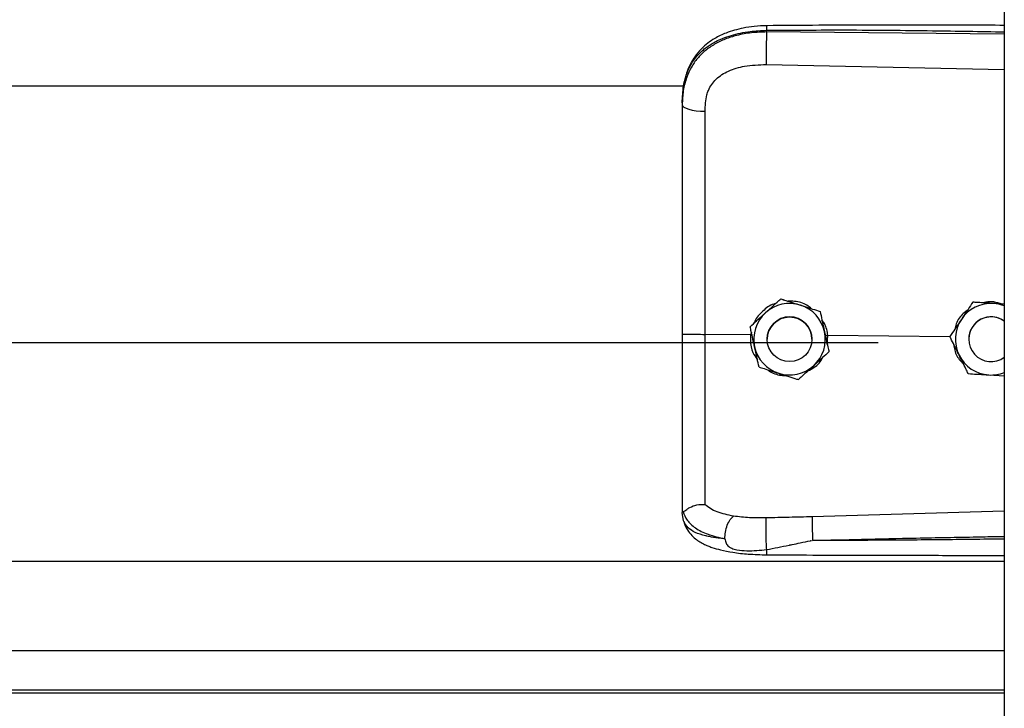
# Model space of a CAD drawing. Header units: inches. Extents: x 170 to 284, y 215 to 248.
# Tile 388 of 656: x 206.297 to 206.533, y 222.547 to 222.712. Entities that reach past the tile are written whole.
import ezdxf

# ---------------------------------------------------------------- set-up
doc = ezdxf.new("R2010")
doc.units = ezdxf.units.IN
doc.header["$LTSCALE"] = 0.25
doc.header["$MEASUREMENT"] = 0
doc.layers.add('RH FRONT OF HOOD', color=7, linetype='Continuous')

msp = doc.modelspace()

# ---------------------------------------------------------------- linework, layer by layer
at = {"layer": 'RH FRONT OF HOOD'}
for p, q in [((206.5326438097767, 224.3332527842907), (206.5326438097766, 220.1328032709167)), ((206.4757965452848, 222.7090803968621), (206.4757965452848, 222.7094917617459)), ((206.5326438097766, 222.7085436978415), (206.4757965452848, 222.7090803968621)), ((206.4757005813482, 222.7012915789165), (206.5326438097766, 222.7000820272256)), ((202.5768719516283, 222.6962164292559), (206.4560926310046, 222.6962164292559)), ((206.4556010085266, 222.6921571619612), (206.4556010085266, 222.69166884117)), ((206.4791715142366, 222.6452252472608), (206.4791715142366, 222.6452235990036)), ((206.5251150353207, 222.6444288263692), (206.5251150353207, 222.6444304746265)), ((206.5261639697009, 222.6443626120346), (206.5251150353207, 222.6444304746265)), ((206.4885896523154, 222.6422245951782), (206.4885896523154, 222.642222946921)), ((206.4718638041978, 222.6385692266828), (206.4718638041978, 222.6385675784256)), ((206.4719722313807, 222.6366339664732), (206.4610586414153, 222.6367384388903)), ((206.4721575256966, 222.6372234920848), (206.4719722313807, 222.6366339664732)), ((206.4719722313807, 222.6366339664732), (206.4719744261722, 222.6366338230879)), ((206.4904099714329, 222.6364573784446), (206.4898619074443, 222.6364033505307)), ((206.4903128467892, 222.634339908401), (206.4904099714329, 222.6364573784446)), ((206.4904099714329, 222.6364573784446), (206.4904116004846, 222.6364574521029)), ((206.5196436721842, 222.6361776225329), (206.4904116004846, 222.6364574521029)), ((206.5196296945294, 222.6362059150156), (206.5196296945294, 222.6362075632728)), ((202.5304915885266, 222.6348239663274), (206.5024760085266, 222.6348239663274)), ((206.4759317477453, 222.6355666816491), (206.4759317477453, 222.6355658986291)), ((206.4866321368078, 222.6355658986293), (206.4866321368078, 222.6355666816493)), ((206.5241434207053, 222.6355666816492), (206.5241434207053, 222.6355658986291)), ((206.4907000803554, 222.6325679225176), (206.4907000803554, 222.6325662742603)), ((206.5289402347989, 222.6270242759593), (206.5326438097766, 222.6267845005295)), ((206.4556010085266, 222.5946157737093), (206.4556010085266, 222.5940869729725)), ((206.4559407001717, 222.5921018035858), (206.4556010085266, 222.5940869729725)), ((206.5326438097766, 222.5944103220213), (206.4867081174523, 222.5930785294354)), ((202.5003237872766, 222.582438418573), (206.5326438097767, 222.582438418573)), ((202.5003237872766, 222.5610594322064), (206.5326438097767, 222.5610594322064)), ((206.5326438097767, 222.5515741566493), (202.5003237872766, 222.5515741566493)), ((202.5003237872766, 222.5509347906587), (206.5326438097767, 222.5509347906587))]:
    msp.add_line(p, q, dxfattribs=at)
at = {"layer": 'RH FRONT OF HOOD', "flags": 128}
msp.add_lwpolyline([(206.4556010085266, 222.69166884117), (206.4557049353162, 222.6913730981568), (206.4560128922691, 222.6910882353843), (206.4565135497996, 222.6908247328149), (206.457188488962, 222.6905922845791), (206.4580128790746, 222.6903994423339), (206.458956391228, 222.6902533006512), (206.4599843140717, 222.6901592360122), (206.4610588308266, 222.6901207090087)], dxfattribs=at)
at = {"layer": 'RH FRONT OF HOOD'}
msp.add_circle((206.4812819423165, 222.6355658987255), 0.005350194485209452, dxfattribs=at)
for centre, radius, start, end in [((206.4812819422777, 222.6355666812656), 0.008560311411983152, 72.32793711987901, 132.3279357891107), ((206.4812819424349, 222.6355666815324), 0.008560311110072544, 12.32793744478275, 72.32793758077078), ((206.5294936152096, 222.6355666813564), 0.00856031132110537, 86.29353550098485, 146.293534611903), ((206.5294936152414, 222.6355666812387), 0.008560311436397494, 68.40767565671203, 86.29353576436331), ((206.4812819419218, 222.6355666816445), 0.008560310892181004, 132.3279357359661, 192.3279369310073), ((206.4812819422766, 222.6355666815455), 0.005350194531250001, 1.1120513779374e-06, 179.9999988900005), ((206.5294936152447, 222.6355666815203), 0.005350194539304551, 53.92810144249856, 179.9999986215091), ((206.5294936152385, 222.6355658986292), 0.005350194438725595, 53.92810057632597, 306.071899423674), ((206.5294936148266, 222.6355666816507), 0.008560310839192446, 146.2935348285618, 206.2935362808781), ((206.4812819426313, 222.6355666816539), 0.008560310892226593, 312.3279357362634, 12.32793693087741), ((206.4812819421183, 222.6355666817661), 0.008560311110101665, 192.3279374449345, 252.3279375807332), ((206.5294936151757, 222.6355666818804), 0.008560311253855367, 206.2935366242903, 266.2935360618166), ((206.4812819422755, 222.6355666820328), 0.008560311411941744, 252.3279371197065, 312.3279357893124), ((206.529493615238, 222.635566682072), 0.008560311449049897, 266.2935357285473, 291.5923243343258)]:
    msp.add_arc(centre, radius, start, end, dxfattribs=at)
for points, knots in [([(206.4556010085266, 222.6921571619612), (206.4556637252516, 222.6935136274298), (206.4557821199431, 222.6960743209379), (206.4567516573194, 222.6995652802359), (206.4580408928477, 222.701977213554), (206.4594047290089, 222.7036799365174), (206.4604876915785, 222.7047233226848), (206.4615466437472, 222.7055518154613), (206.4625360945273, 222.7062117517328), (206.4637704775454, 222.7069068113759), (206.4653644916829, 222.7076325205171), (206.4680282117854, 222.7085405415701), (206.4715633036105, 222.7093004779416), (206.474469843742, 222.7094318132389), (206.4757965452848, 222.7094917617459)], [0, 0, 0, 0, 0.1307156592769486, 0.2467609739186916, 0.3577928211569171, 0.4170971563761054, 0.4791482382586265, 0.5177152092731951, 0.5590896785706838, 0.6032945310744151, 0.6633484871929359, 0.7353692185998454, 0.8792082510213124, 1, 1, 1, 1]), ([(206.4757965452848, 222.7090803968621), (206.474580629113, 222.7090471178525), (206.4721488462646, 222.7089805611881), (206.4688080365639, 222.7083587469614), (206.4658502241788, 222.7074165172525), (206.4633076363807, 222.70619884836), (206.4610761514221, 222.7046534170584), (206.4592044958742, 222.7028122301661), (206.4577235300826, 222.7006819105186), (206.4565479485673, 222.6981127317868), (206.455755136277, 222.6950608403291), (206.4556524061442, 222.6927999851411), (206.4556010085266, 222.69166884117)], [0, 0, 0, 0, 0.1111703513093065, 0.222336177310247, 0.3162781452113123, 0.4102081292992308, 0.5024030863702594, 0.5945790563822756, 0.6845432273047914, 0.774504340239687, 0.8871807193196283, 1, 1, 1, 1]), ([(206.4758151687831, 222.7105838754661), (206.4748165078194, 222.7105453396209), (206.47292476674, 222.7104723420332), (206.4696157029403, 222.7099439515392), (206.4663881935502, 222.7090499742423), (206.4636413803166, 222.7077457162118), (206.461655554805, 222.7064230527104), (206.4600143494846, 222.7049776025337), (206.4586991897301, 222.7033893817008), (206.4576239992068, 222.7016367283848), (206.4567667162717, 222.699726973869), (206.4560218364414, 222.697208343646), (206.4558064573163, 222.6952706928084), (206.4556874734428, 222.6942002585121)], [0, 0, 0, 0, 0.09774743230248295, 0.1851607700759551, 0.3306121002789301, 0.4364670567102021, 0.5083182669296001, 0.5850061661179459, 0.6719760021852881, 0.730794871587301, 0.8036787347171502, 0.8915444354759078, 1, 1, 1, 1]), ([(206.4757965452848, 222.7090803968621), (206.475774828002, 222.7085045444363), (206.4757297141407, 222.7073083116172), (206.4756886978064, 222.7050832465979), (206.4756754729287, 222.7029058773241), (206.4756924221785, 222.701816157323), (206.4757005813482, 222.7012915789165)], [0, 0, 0, 0, 0.2406941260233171, 0.5000000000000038, 0.7593058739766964, 1, 1, 1, 1]), ([(206.4758153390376, 222.710567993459), (206.4758141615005, 222.7105720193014), (206.4758101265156, 222.7105858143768), (206.4758049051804, 222.7104708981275), (206.475798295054, 222.7101781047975), (206.4757972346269, 222.7097621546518), (206.4757965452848, 222.7094917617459)], [0, 0, 0, 0, 0.09787641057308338, 0.3353863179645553, 0.5679606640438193, 1, 1, 1, 1]), ([(206.4757965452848, 222.7094917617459), (206.4821023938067, 222.7095310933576), (206.495341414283, 222.7096136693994), (206.5142910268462, 222.7094324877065), (206.5269315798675, 222.7092114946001), (206.5326438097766, 222.7091116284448)], [0, 0, 0, 0, 0.3326703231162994, 0.6984356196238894, 1, 1, 1, 1]), ([(206.5326438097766, 222.7106668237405), (206.5297446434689, 222.7106815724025), (206.5191167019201, 222.7107356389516), (206.5001732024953, 222.7107723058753), (206.4841299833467, 222.7106481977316), (206.4758151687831, 222.7105838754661)], [0, 0, 0, 0, 0.1530455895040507, 0.5610439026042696, 1, 1, 1, 1]), ([(206.4614844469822, 222.6940540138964), (206.4614844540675, 222.694054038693), (206.4615870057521, 222.6944129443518), (206.4620821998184, 222.6958191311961), (206.4636182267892, 222.6980218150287), (206.4666852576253, 222.6999250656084), (206.470801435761, 222.70113673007), (206.4739542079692, 222.7012363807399), (206.4757005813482, 222.7012915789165)], [0, 0, 0, 0, 4.497367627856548e-06, 0.06509473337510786, 0.261670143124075, 0.475310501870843, 0.7093656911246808, 1, 1, 1, 1]), ([(206.4610588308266, 222.6901207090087), (206.4611288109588, 222.69144534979), (206.4611987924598, 222.6927700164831), (206.4614844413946, 222.6940539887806), (206.4614844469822, 222.6940540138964)], [0, 0, 0, 0, 0.9999804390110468, 0.9999999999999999, 0.9999999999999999, 0.9999999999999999, 0.9999999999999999]), ([(206.4556010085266, 222.69166884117), (206.4556010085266, 222.6880386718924), (206.4556010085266, 222.6807677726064), (206.4556010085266, 222.6696870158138), (206.4556010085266, 222.6585044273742), (206.4556010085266, 222.6475357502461), (206.4556010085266, 222.6402879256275), (206.4556010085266, 222.6368081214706)], [0, 0, 0, 0, 0.2027568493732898, 0.4061035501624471, 0.6088604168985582, 0.8122072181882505, 1, 1, 1, 1]), ([(206.4610586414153, 222.6367384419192), (206.4610586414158, 222.6367384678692), (206.4610587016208, 222.6401247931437), (206.4610587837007, 222.6471715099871), (206.4610588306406, 222.6578447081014), (206.4610588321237, 222.6687207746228), (206.4610588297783, 222.6795081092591), (206.4610588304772, 222.6865831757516), (206.4610588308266, 222.6901207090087)], [0, 0, 0, 0, 1.439079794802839e-06, 0.1877923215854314, 0.3908439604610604, 0.59389561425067, 0.7969478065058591, 1, 1, 1, 1]), ([(206.4755176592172, 222.6418974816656), (206.4764581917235, 222.6427541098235), (206.4777126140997, 222.6438966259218), (206.4788795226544, 222.6449593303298), (206.4791715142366, 222.6452252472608)], [0, 0, 0, 0, 0.7497733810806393, 1, 1, 1, 1]), ([(206.4755176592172, 222.6418953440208), (206.4764581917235, 222.6427520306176), (206.4777126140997, 222.6438946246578), (206.4788795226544, 222.6449576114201), (206.4791715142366, 222.6452235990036)], [0, 0, 0, 0, 0.7497733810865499, 1, 1, 1, 1]), ([(206.4791715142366, 222.6452252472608), (206.4795692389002, 222.6450985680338), (206.4810740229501, 222.6446192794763), (206.4826909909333, 222.6441041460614), (206.483880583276, 222.6437251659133)], [0, 0, 0, 0, 0.2643068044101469, 1, 1, 1, 1]), ([(206.4791715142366, 222.6452235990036), (206.4795692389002, 222.6450968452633), (206.4810740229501, 222.6446172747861), (206.4826909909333, 222.6441020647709), (206.483880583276, 222.6437230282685)], [0, 0, 0, 0, 0.2643068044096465, 1, 1, 1, 1]), ([(206.4778922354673, 222.6440601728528), (206.4777570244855, 222.6440300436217), (206.4766052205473, 222.6437733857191), (206.4748479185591, 222.6423146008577), (206.4732291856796, 222.6407049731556), (206.4729013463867, 222.6395966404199), (206.4728680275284, 222.6394839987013)], [0, 0, 0, 0, 0.05931474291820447, 0.5052766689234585, 0.9497204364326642, 1, 1, 1, 1]), ([(206.4865420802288, 222.6428770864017), (206.4861853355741, 222.6431671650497), (206.4850217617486, 222.6441132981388), (206.4829702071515, 222.644680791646), (206.4814006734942, 222.6446845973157), (206.480864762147, 222.6446858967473)], [0, 0, 0, 0, 0.2255168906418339, 0.7355556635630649, 1, 1, 1, 1]), ([(206.483880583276, 222.6437251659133), (206.4840669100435, 222.6436658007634), (206.4855242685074, 222.64320147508), (206.4871223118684, 222.6426922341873), (206.4884466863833, 222.6422701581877), (206.4885896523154, 222.6422245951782)], [0, 0, 0, 0, 0.1156468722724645, 0.9045342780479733, 0.9999999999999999, 0.9999999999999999, 0.9999999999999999, 0.9999999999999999]), ([(206.483880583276, 222.6437230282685), (206.4840669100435, 222.6436636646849), (206.4855242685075, 222.6431993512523), (206.4871223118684, 222.6426903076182), (206.4884466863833, 222.642268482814), (206.4885896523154, 222.642222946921)], [0, 0, 0, 0, 0.1156468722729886, 0.9045342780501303, 1, 1, 1, 1]), ([(206.5251150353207, 222.6444304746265), (206.5247352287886, 222.6438611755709), (206.5239666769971, 222.6427091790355), (206.5230305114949, 222.6413058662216), (206.5224945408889, 222.6405024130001), (206.522372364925, 222.6403192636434)], [0, 0, 0, 0, 0.4299704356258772, 0.8700602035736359, 1, 1, 1, 1]), ([(206.5251150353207, 222.6444288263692), (206.5247352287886, 222.6438594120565), (206.5239666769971, 222.6427071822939), (206.5230305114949, 222.6413037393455), (206.5224945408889, 222.6405002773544), (206.522372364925, 222.6403171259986)], [0, 0, 0, 0, 0.42997043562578, 0.8700602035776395, 0.9999999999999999, 0.9999999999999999, 0.9999999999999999, 0.9999999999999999]), ([(206.5300469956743, 222.6441090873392), (206.5287774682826, 222.6441913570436), (206.5270842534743, 222.6443010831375), (206.5255091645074, 222.6444032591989), (206.5251150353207, 222.6444288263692)], [0, 0, 0, 0, 0.749773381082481, 1, 1, 1, 1]), ([(206.5321185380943, 222.6439769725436), (206.5314576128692, 222.6441770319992), (206.5301872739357, 222.6445615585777), (206.5286240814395, 222.6445864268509), (206.5278441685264, 222.6443243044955), (206.5276683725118, 222.6442652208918)], [0, 0, 0, 0, 0.4565421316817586, 0.8775020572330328, 1, 1, 1, 1]), ([(206.5326438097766, 222.6439409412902), (206.5320008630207, 222.6439825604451), (206.5311420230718, 222.6440381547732), (206.5302669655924, 222.6440948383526), (206.5300469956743, 222.6441090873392)], [0, 0, 0, 0, 0.748622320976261, 1, 1, 1, 1]), ([(206.4718638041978, 222.6385692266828), (206.4723697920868, 222.6390301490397), (206.4733936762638, 222.6399628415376), (206.4746408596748, 222.6410988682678), (206.4753548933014, 222.6417492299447), (206.4755176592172, 222.6418974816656)], [0, 0, 0, 0, 0.4299704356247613, 0.8700602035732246, 1, 1, 1, 1]), ([(206.4718638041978, 222.6385675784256), (206.4723697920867, 222.6390283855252), (206.4733936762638, 222.639960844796), (206.4746408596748, 222.6410967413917), (206.4753548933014, 222.6417470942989), (206.4755176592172, 222.6418953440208)], [0, 0, 0, 0, 0.4299704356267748, 0.8700602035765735, 1, 1, 1, 1]), ([(206.4885896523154, 222.6422245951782), (206.4887357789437, 222.6415560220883), (206.4890314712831, 222.640203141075), (206.4893916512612, 222.638555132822), (206.489597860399, 222.6376115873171), (206.4896448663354, 222.6373965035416)], [0, 0, 0, 0, 0.4299704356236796, 0.8700602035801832, 1, 1, 1, 1]), ([(206.4885896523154, 222.642222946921), (206.4887357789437, 222.6415542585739), (206.4890314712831, 222.6402011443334), (206.4893916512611, 222.6385530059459), (206.4895978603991, 222.6376094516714), (206.4896448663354, 222.6373943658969)], [0, 0, 0, 0, 0.4299704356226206, 0.8700602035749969, 1, 1, 1, 1]), ([(206.5237730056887, 222.6424188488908), (206.5234534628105, 222.6422008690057), (206.5223000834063, 222.6414140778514), (206.5212067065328, 222.6398134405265), (206.5209088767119, 222.6384087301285), (206.5208207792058, 222.6379932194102)], [0, 0, 0, 0, 0.2125142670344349, 0.7670631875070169, 1, 1, 1, 1]), ([(206.4729190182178, 222.6337389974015), (206.4726473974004, 222.6349818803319), (206.4722851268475, 222.6366395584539), (206.4719481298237, 222.6381816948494), (206.4718638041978, 222.6385675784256)], [0, 0, 0, 0, 0.7497733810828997, 1, 1, 1, 1]), ([(206.4904116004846, 222.6364574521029), (206.4904115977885, 222.6364574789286), (206.4903135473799, 222.6374330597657), (206.4900534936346, 222.6388252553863), (206.4892489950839, 222.6399146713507), (206.489029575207, 222.6402117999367)], [0, 0, 0, 0, 1.999769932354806e-05, 0.7272642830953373, 1, 1, 1, 1]), ([(206.522372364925, 222.6403192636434), (206.5216663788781, 222.6392609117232), (206.5207247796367, 222.637849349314), (206.5198488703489, 222.6365361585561), (206.5196296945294, 222.6362075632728)], [0, 0, 0, 0, 0.7497733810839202, 1, 1, 1, 1]), ([(206.522372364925, 222.6403171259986), (206.5216663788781, 222.6392588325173), (206.5207247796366, 222.6378473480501), (206.5198488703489, 222.6365344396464), (206.5196296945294, 222.6362059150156)], [0, 0, 0, 0, 0.7497733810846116, 1, 1, 1, 1]), ([(206.4556010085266, 222.6368081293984), (206.4556010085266, 222.6337708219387), (206.4556010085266, 222.6275953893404), (206.4556010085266, 222.6188084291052), (206.4556010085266, 222.6106418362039), (206.4556010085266, 222.6040617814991), (206.4556010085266, 222.5986770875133), (206.4556010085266, 222.5959765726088), (206.4556010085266, 222.5946157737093)], [0, 0, 0, 0, 0.1870908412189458, 0.3803918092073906, 0.5558755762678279, 0.7364481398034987, 0.8671952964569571, 1, 1, 1, 1]), ([(206.4610588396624, 222.5960478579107), (206.461058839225, 222.5963105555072), (206.4610588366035, 222.5978850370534), (206.4610588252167, 222.6013164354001), (206.4610587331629, 222.6069177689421), (206.4610584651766, 222.6133575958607), (206.4610581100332, 222.6205836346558), (206.461057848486, 222.6284584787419), (206.4610578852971, 222.6339864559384), (206.4610579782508, 222.6367384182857), (206.4610579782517, 222.6367384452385)], [0, 0, 0, 0, 0.03155846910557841, 0.1891461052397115, 0.3467338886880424, 0.5043277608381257, 0.6619226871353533, 0.8309600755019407, 0.9999983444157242, 1, 1, 1, 1]), ([(206.4719744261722, 222.6366338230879), (206.4719406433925, 222.6361799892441), (206.4718338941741, 222.6347459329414), (206.4722505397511, 222.6325834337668), (206.4732020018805, 222.6312270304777), (206.4735884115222, 222.6306761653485)], [0, 0, 0, 0, 0.2156616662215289, 0.6814629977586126, 1, 1, 1, 1]), ([(206.4896448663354, 222.6373965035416), (206.4899164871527, 222.6361536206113), (206.4902787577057, 222.6344959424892), (206.4906157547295, 222.6329538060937), (206.4907000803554, 222.6325679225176)], [0, 0, 0, 0, 0.7497733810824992, 1, 1, 1, 1]), ([(206.4896448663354, 222.6373943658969), (206.4899164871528, 222.6361515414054), (206.4902787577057, 222.6344939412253), (206.4906157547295, 222.632952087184), (206.4907000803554, 222.6325662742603)], [0, 0, 0, 0, 0.7497733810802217, 1, 1, 1, 1]), ([(206.5218189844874, 222.6317747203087), (206.5217323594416, 222.6319500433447), (206.5210548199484, 222.6333213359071), (206.5203118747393, 222.6348250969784), (206.5196961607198, 222.636071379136), (206.5196296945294, 222.6362059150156)], [0, 0, 0, 0, 0.1156468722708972, 0.9045342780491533, 1, 1, 1, 1]), ([(206.4739742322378, 222.628910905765), (206.4738281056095, 222.6295794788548), (206.4735324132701, 222.6309323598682), (206.473172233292, 222.6325803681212), (206.4729660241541, 222.6335239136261), (206.4729190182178, 222.6337389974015)], [0, 0, 0, 0, 0.4299704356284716, 0.8700602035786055, 1, 1, 1, 1]), ([(206.520565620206, 222.634311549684), (206.5206141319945, 222.6338496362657), (206.5207607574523, 222.6324535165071), (206.5216064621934, 222.6308569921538), (206.5225405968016, 222.6300485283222), (206.5227700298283, 222.6298499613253)], [0, 0, 0, 0, 0.2716700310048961, 0.8211147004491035, 1, 1, 1, 1]), ([(206.485689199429, 222.6280020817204), (206.4861979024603, 222.6282641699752), (206.4876041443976, 222.6289886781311), (206.4888446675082, 222.630220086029), (206.4892239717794, 222.6311998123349), (206.4892370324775, 222.6312335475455)], [0, 0, 0, 0, 0.3536960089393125, 0.9777456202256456, 0.9999999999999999, 0.9999999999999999, 0.9999999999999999, 0.9999999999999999]), ([(206.4907000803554, 222.6325662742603), (206.4901940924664, 222.6321053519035), (206.4891702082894, 222.6311726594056), (206.4879230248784, 222.6300366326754), (206.4872089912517, 222.6293862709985), (206.4870462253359, 222.6292380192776)], [0, 0, 0, 0, 0.4299704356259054, 0.8700602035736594, 0.9999999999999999, 0.9999999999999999, 0.9999999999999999, 0.9999999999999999]), ([(206.5240082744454, 222.6273440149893), (206.5238233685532, 222.6277182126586), (206.5231237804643, 222.6291339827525), (206.5223720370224, 222.6306554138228), (206.5218189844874, 222.6317747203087)], [0, 0, 0, 0, 0.2643068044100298, 1, 1, 1, 1]), ([(206.4739742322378, 222.628910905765), (206.4743719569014, 222.6287841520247), (206.4758767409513, 222.6283045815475), (206.4774937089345, 222.6277893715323), (206.4786833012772, 222.6274103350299)], [0, 0, 0, 0, 0.2643068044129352, 1, 1, 1, 1]), ([(206.4870462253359, 222.6292380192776), (206.4861056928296, 222.6283813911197), (206.4848512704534, 222.6272388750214), (206.4836843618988, 222.6261761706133), (206.4833923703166, 222.6259102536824)], [0, 0, 0, 0, 0.749773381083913, 1, 1, 1, 1]), ([(206.4761328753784, 222.6282230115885), (206.476212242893, 222.6281563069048), (206.477085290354, 222.6274225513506), (206.478655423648, 222.6269434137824), (206.4800899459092, 222.6268589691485), (206.4804875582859, 222.6268355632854)], [0, 0, 0, 0, 0.06740964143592, 0.7415101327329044, 1, 1, 1, 1]), ([(206.4786833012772, 222.6274103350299), (206.4788696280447, 222.6273509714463), (206.4803269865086, 222.6268866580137), (206.4819250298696, 222.6263776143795), (206.4832494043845, 222.6259557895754), (206.4833923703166, 222.6259102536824)], [0, 0, 0, 0, 0.1156468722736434, 0.9045342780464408, 0.9999999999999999, 0.9999999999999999, 0.9999999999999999, 0.9999999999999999]), ([(206.5240082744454, 222.6273440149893), (206.5246912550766, 222.6272997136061), (206.5260732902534, 222.6272100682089), (206.5277567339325, 222.6271009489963), (206.5287205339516, 222.6270385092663), (206.5289402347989, 222.6270242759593)], [0, 0, 0, 0, 0.4299704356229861, 0.8700602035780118, 1, 1, 1, 1]), ([(206.455798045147, 222.5943654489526), (206.455847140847, 222.5943569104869), (206.4559479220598, 222.5943393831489), (206.456239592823, 222.5945256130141), (206.4567050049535, 222.5948564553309), (206.4575812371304, 222.5954365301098), (206.4590604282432, 222.5960546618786), (206.4604012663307, 222.5960507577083), (206.4610587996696, 222.596048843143)], [0, 0, 0, 0, 0.1136768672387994, 0.2333502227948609, 0.3620694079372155, 0.5019163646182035, 0.7557448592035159, 0.9999999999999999, 0.9999999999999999, 0.9999999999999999, 0.9999999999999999]), ([(206.4678930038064, 222.5932238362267), (206.4665194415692, 222.5935116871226), (206.4644350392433, 222.5939485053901), (206.4622592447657, 222.5949892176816), (206.4614602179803, 222.5956945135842), (206.4610588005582, 222.5960488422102)], [0, 0, 0, 0, 0.4901989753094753, 0.7438846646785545, 1, 1, 1, 1]), ([(206.4556010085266, 222.5946157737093), (206.4556010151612, 222.5946145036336), (206.4556010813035, 222.5946018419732), (206.4556082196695, 222.594497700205), (206.455706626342, 222.5944193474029), (206.4557943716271, 222.5943494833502)], [0, 0, 0, 0, 0.01193493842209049, 0.1189819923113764, 1, 1, 1, 1]), ([(206.4557938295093, 222.5943652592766), (206.4560694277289, 222.5936432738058), (206.4566354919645, 222.5921603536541), (206.4586883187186, 222.5903270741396), (206.4616765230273, 222.5887690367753), (206.464403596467, 222.588145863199), (206.4658034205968, 222.5878259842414)], [0, 0, 0, 0, 0.2305257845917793, 0.473487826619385, 0.7297379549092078, 1, 1, 1, 1]), ([(206.4658023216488, 222.5878242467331), (206.4652560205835, 222.5878813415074), (206.4639510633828, 222.5880177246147), (206.4625522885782, 222.5882458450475), (206.4615973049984, 222.5884397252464), (206.460363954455, 222.5887175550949), (206.4586776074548, 222.5892837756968), (206.4568578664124, 222.5904092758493), (206.4562523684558, 222.5915266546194), (206.4559407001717, 222.5921018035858)], [0, 0, 0, 0, 0.1091879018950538, 0.260818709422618, 0.3077983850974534, 0.3355235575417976, 0.5627886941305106, 0.7749539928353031, 1, 1, 1, 1]), ([(206.4559576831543, 222.5920557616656), (206.4561466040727, 222.5914688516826), (206.4565013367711, 222.5903668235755), (206.4575144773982, 222.588948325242), (206.4586435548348, 222.5878723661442), (206.4597908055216, 222.5870755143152), (206.4608379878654, 222.5865190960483), (206.4617808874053, 222.5861069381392), (206.4630263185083, 222.5856405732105), (206.4649712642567, 222.5850800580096), (206.4678503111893, 222.5845185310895), (206.4715839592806, 222.5840962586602), (206.4743653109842, 222.5840288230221), (206.475853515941, 222.583992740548)], [0, 0, 0, 0, 0.09843102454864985, 0.1848217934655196, 0.2573083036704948, 0.3158871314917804, 0.3722739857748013, 0.4121400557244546, 0.4615923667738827, 0.5575876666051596, 0.6828759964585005, 0.8303179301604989, 1, 1, 1, 1]), ([(206.4658034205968, 222.5878259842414), (206.4658283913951, 222.5883562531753), (206.4658802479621, 222.5894574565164), (206.4663561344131, 222.5911193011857), (206.4670601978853, 222.5925055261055), (206.4676223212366, 222.5929903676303), (206.4678930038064, 222.5932238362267)], [0, 0, 0, 0, 0.2407679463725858, 0.5000000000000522, 0.7592320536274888, 1, 1, 1, 1]), ([(206.4757224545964, 222.5928164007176), (206.474370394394, 222.5928091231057), (206.4716683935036, 222.5927945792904), (206.4691617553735, 222.5930790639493), (206.467909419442, 222.5932211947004)], [0, 0, 0, 0, 0.5003922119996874, 1, 1, 1, 1]), ([(206.4758078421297, 222.5852459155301), (206.4757918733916, 222.5854864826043), (206.4757581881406, 222.5859939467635), (206.4757133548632, 222.5870040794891), (206.4756763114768, 222.5881915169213), (206.4756535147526, 222.5894634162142), (206.4756483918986, 222.5906668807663), (206.4756608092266, 222.591662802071), (206.4756859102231, 222.5924021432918), (206.4757107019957, 222.5926831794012), (206.4757224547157, 222.5928164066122)], [0, 0, 0, 0, 0.1098512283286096, 0.2317256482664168, 0.3631776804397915, 0.5000000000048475, 0.6368223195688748, 0.7682743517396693, 0.8901487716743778, 1, 1, 1, 1]), ([(206.4867081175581, 222.5930785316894), (206.4848769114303, 222.5930305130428), (206.4812143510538, 222.5929344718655), (206.4775531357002, 222.5928557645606), (206.4757224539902, 222.5928164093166)], [0, 0, 0, 0, 0.4999797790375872, 1, 1, 1, 1]), ([(206.4867079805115, 222.5930785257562), (206.4867004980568, 222.5928396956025), (206.4866889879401, 222.5924723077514), (206.4866902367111, 222.5916104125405), (206.4866976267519, 222.5908356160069), (206.4867120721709, 222.5899751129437), (206.4867378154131, 222.5888156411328), (206.4867654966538, 222.5879722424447), (206.4867834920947, 222.5874239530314)], [0, 0, 0, 0, 0.2394508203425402, 0.3683426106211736, 0.4999696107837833, 0.6316010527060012, 0.7605056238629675, 1, 1, 1, 1]), ([(206.4658025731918, 222.5878210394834), (206.4658771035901, 222.5874507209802), (206.4659810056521, 222.586934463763), (206.4663527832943, 222.5863370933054), (206.4667734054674, 222.5859041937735), (206.4675771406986, 222.5854596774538), (206.4690544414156, 222.5850981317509), (206.4718152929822, 222.5848579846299), (206.4742120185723, 222.5850908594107), (206.4758078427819, 222.5852459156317)], [0, 0, 0, 0, 0.1001269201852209, 0.139585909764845, 0.1897135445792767, 0.2582342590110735, 0.3697357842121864, 0.5803479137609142, 1, 1, 1, 1]), ([(206.4758078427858, 222.5852459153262), (206.4775872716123, 222.5855928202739), (206.4793748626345, 222.5859413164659), (206.4811928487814, 222.5863086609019), (206.4812638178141, 222.5863230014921), (206.4814988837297, 222.5863704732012), (206.4823670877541, 222.5865469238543), (206.4840074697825, 222.5868620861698), (206.485540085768, 222.5872254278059), (206.4864391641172, 222.5873853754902), (206.4865162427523, 222.5873990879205)], [0, 0, 0, 0, 0.5022751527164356, 0.5045790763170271, 0.5086566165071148, 0.522130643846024, 0.5703313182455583, 0.7514263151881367, 0.9786895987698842, 1, 1, 1, 1]), ([(206.4867837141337, 222.5874215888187), (206.4906837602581, 222.5875208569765), (206.4989538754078, 222.5877313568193), (206.512065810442, 222.5880135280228), (206.523013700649, 222.5882260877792), (206.5300298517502, 222.5883541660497), (206.5322048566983, 222.5883921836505), (206.5326438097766, 222.5883998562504)], [0, 0, 0, 0, 0.2551597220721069, 0.5410705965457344, 0.8577348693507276, 0.9712884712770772, 1, 1, 1, 1]), ([(206.5326438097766, 222.5877548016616), (206.5300461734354, 222.587722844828), (206.5249801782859, 222.5876605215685), (206.5174160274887, 222.587579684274), (206.5097638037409, 222.5875104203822), (206.5020057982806, 222.5874588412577), (206.494283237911, 222.5874257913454), (206.4892463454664, 222.5874229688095), (206.4867837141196, 222.5874215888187)], [0, 0, 0, 0, 0.1699411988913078, 0.3314248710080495, 0.4948424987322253, 0.6705311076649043, 0.8389164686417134, 1, 1, 1, 1]), ([(206.4758535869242, 222.5840146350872), (206.4758528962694, 222.5840077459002), (206.4758463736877, 222.583942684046), (206.4758354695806, 222.584132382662), (206.4758213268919, 222.5844592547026), (206.475812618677, 222.5848918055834), (206.475808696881, 222.5851825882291), (206.4758078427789, 222.5852459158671)], [0, 0, 0, 0, 0.03436729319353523, 0.3245665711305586, 0.621014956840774, 0.9174633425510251, 1, 1, 1, 1]), ([(206.4758535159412, 222.5839927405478), (206.4800486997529, 222.5839711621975), (206.4890236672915, 222.5839249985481), (206.5033660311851, 222.5838834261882), (206.5181010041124, 222.5838592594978), (206.5280558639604, 222.5838557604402), (206.5326438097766, 222.5838541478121)], [0, 0, 0, 0, 0.221632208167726, 0.4741489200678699, 0.7576483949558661, 1, 1, 1, 1])]:
    msp.add_open_spline(points, degree=3, knots=knots, dxfattribs=at)
msp.add_open_spline([(206.4556010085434, 222.6368081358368), (206.4556821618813, 222.6367991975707), (206.4558444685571, 222.6367813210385), (206.4570972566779, 222.6367585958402), (206.4588947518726, 222.636742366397), (206.4603369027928, 222.6367397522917), (206.461057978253, 222.636738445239)], degree=3, dxfattribs=at)

doc.saveas('drawing.dxf')
